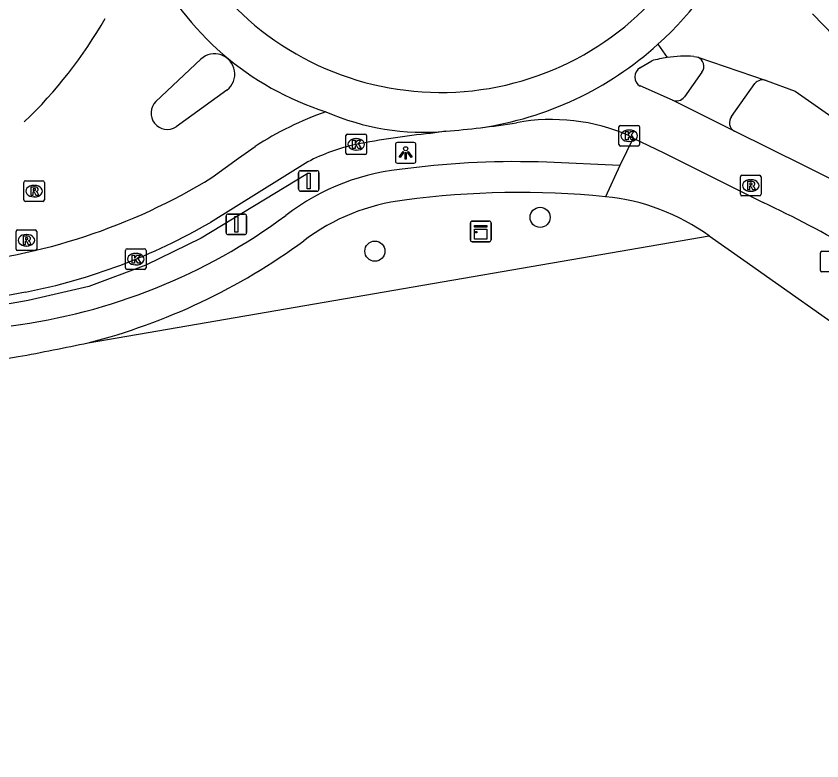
# Model space of a CAD drawing. Extents: x 155018 to 156648, y 383980 to 385733.
# Drawn here: x 155383.17 to 155422.32, y 385250.75 to 385286.96 of the extents above; entities that cross this region are included whole.
import ezdxf

# ---------------------------------------------------------------- set-up
doc = ezdxf.new("R2010")
doc.units = 0
for name, color, linetype in [('IMGEO_Boom', 7, 'Continuous'), ('IMGEO_Groenvoorziening', 7, 'Continuous'), ('IMGEO_Hek', 7, 'Continuous'), ('IMGEO_Kast', 7, 'Continuous'), ('IMGEO_Kolk', 7, 'Continuous'), ('IMGEO_Lichtpunt', 7, 'Continuous'), ('IMGEO_OVBaan_gesloten', 7, 'Continuous'), ('IMGEO_Rijbaan_lokaal_gesloten', 7, 'Continuous'), ('IMGEO_Rioolput', 7, 'Continuous'), ('IMGEO_Verkeersbordpaal', 7, 'Continuous'), ('IMGEO_Voetpad_open', 7, 'Continuous')]:
    doc.layers.add(name, color=color, linetype=linetype)

msp = doc.modelspace()

# ---------------------------------------------------------------- linework, layer by layer
at = {"layer": 'IMGEO_Boom'}
for centre in [(155408.627, 385277.175), (155400.602, 385275.531)]:
    msp.add_circle(centre, 0.489, dxfattribs=at)
at = {"layer": 'IMGEO_Groenvoorziening'}
msp.add_lwpolyline([(155386.674, 385271.073), (155416.844, 385276.273)], dxfattribs=at)
at = {"layer": 'IMGEO_Hek'}
for points in [[(155397.261, 385279.26), (155392.157, 385276.155), (155389.474, 385274.855), (155386.703, 385273.805), (155383.755, 385273.131), (155326.28, 385263.01)], [(155386.674, 385271.073), (155416.844, 385276.273)]]:
    msp.add_lwpolyline(points, dxfattribs=at)
at = {"layer": 'IMGEO_Kast'}
for p, q in [((155405.242, 385276.065), (155405.242, 385276.906)), ((155405.242, 385276.906), (155405.242, 385276.065)), ((155405.317, 385276.99), (155406.158, 385276.99)), ((155406.158, 385276.99), (155405.317, 385276.99)), ((155406.242, 385276.915), (155406.242, 385276.074)), ((155406.242, 385276.074), (155406.242, 385276.915)), ((155406.167, 385275.99), (155405.326, 385275.99)), ((155405.326, 385275.99), (155406.167, 385275.99))]:
    msp.add_line(p, q, dxfattribs=at)
for points in [[(155405.437, 385276.78), (155406.037, 385276.78), (155406.037, 385276.695), (155405.437, 385276.695), (155405.437, 385276.78)], [(155405.437, 385276.605), (155406.037, 385276.605), (155406.037, 385276.116), (155405.437, 385276.116), (155405.437, 385276.605)]]:
    msp.add_lwpolyline(points, dxfattribs=at)
msp.add_circle((155405.521, 385276.454), 0.0377, dxfattribs=at)
for centre, start, end in [((155405.32, 385276.912), 92.4484, 184.2845), ((155405.32, 385276.912), 92.4484, 184.2845), ((155406.164, 385276.912), 2.4484, 94.2845), ((155406.164, 385276.912), 2.4484, 94.2845), ((155405.32, 385276.068), 182.4484, 274.2845), ((155405.32, 385276.068), 182.4484, 274.2845), ((155406.164, 385276.068), 272.4484, 4.2845), ((155406.164, 385276.068), 272.4484, 4.2845)]:
    msp.add_arc(centre, 0.0779, start, end, dxfattribs=at)
at = {"layer": 'IMGEO_Kolk'}
for p, q in [((155412.455, 385280.716), (155412.455, 385281.568)), ((155412.53, 385281.642), (155413.382, 385281.642)), ((155412.943, 385281.422), (155412.968, 385281.422)), ((155413.456, 385281.568), (155413.456, 385280.716)), ((155399.192, 385280.298), (155399.192, 385281.15)), ((155399.267, 385281.224), (155400.119, 385281.224)), ((155399.68, 385281.004), (155399.705, 385281.004)), ((155400.193, 385281.15), (155400.193, 385280.298)), ((155413.382, 385280.642), (155412.53, 385280.642)), ((155412.966, 385280.862), (155412.941, 385280.862)), ((155400.119, 385280.224), (155399.267, 385280.224)), ((155399.703, 385280.444), (155399.678, 385280.444)), ((155388.482, 385274.718), (155388.482, 385275.57)), ((155388.557, 385275.644), (155389.409, 385275.644)), ((155389.483, 385275.57), (155389.483, 385274.718)), ((155388.97, 385275.424), (155388.995, 385275.424)), ((155388.993, 385274.864), (155388.968, 385274.864)), ((155389.409, 385274.644), (155388.557, 385274.644))]:
    msp.add_line(p, q, dxfattribs=at)
for points in [[(155412.455, 385280.716), (155412.455, 385281.568)], [(155412.53, 385281.642), (155413.382, 385281.642)], [(155413.456, 385281.568), (155413.456, 385280.716)], [(155399.192, 385280.298), (155399.192, 385281.15)], [(155399.267, 385281.224), (155400.119, 385281.224)], [(155400.193, 385281.15), (155400.193, 385280.298)], [(155412.776, 385281.342), (155412.899, 385281.342), (155412.899, 385281.191), (155413.029, 385281.342), (155413.193, 385281.342), (155413.047, 385281.191), (155413.2, 385280.942), (155413.048, 385280.942), (155412.963, 385281.106), (155412.899, 385281.039), (155412.899, 385280.942), (155412.776, 385280.942), (155412.776, 385281.342)], [(155399.513, 385280.924), (155399.636, 385280.924), (155399.636, 385280.773), (155399.766, 385280.924), (155399.93, 385280.924), (155399.784, 385280.773), (155399.937, 385280.524), (155399.785, 385280.524), (155399.7, 385280.688), (155399.636, 385280.621), (155399.636, 385280.524), (155399.513, 385280.524), (155399.513, 385280.924)], [(155413.382, 385280.642), (155412.53, 385280.642)], [(155400.119, 385280.224), (155399.267, 385280.224)], [(155388.482, 385274.718), (155388.482, 385275.57)], [(155388.557, 385275.644), (155389.409, 385275.644)], [(155389.483, 385275.57), (155389.483, 385274.718)], [(155388.803, 385275.344), (155388.926, 385275.344), (155388.926, 385275.193), (155389.056, 385275.344), (155389.22, 385275.344), (155389.074, 385275.193), (155389.227, 385274.944), (155389.075, 385274.944), (155388.99, 385275.108), (155388.926, 385275.041), (155388.926, 385274.944), (155388.803, 385274.944), (155388.803, 385275.344)], [(155389.409, 385274.644), (155388.557, 385274.644)]]:
    msp.add_lwpolyline(points, dxfattribs=at)
for centre, start, end in [((155412.532, 385281.566), 91.552, 178.448), ((155412.532, 385281.566), 91.552, 178.448), ((155413.38, 385281.566), 1.552, 88.448), ((155413.38, 385281.566), 1.552, 88.448), ((155399.269, 385281.148), 91.552, 178.448), ((155399.269, 385281.148), 91.552, 178.448), ((155400.117, 385281.148), 1.552, 88.448), ((155400.117, 385281.148), 1.552, 88.448), ((155412.532, 385280.718), 181.552, 268.448), ((155412.532, 385280.718), 181.552, 268.448), ((155413.38, 385280.718), 271.552, 358.448), ((155413.38, 385280.718), 271.552, 358.448), ((155399.269, 385280.3), 181.552, 268.448), ((155399.269, 385280.3), 181.552, 268.448), ((155400.117, 385280.3), 271.552, 358.448), ((155400.117, 385280.3), 271.552, 358.448), ((155388.559, 385275.568), 91.552, 178.448), ((155388.559, 385275.568), 91.552, 178.448), ((155389.407, 385275.568), 1.552, 88.448), ((155389.407, 385275.568), 1.552, 88.448), ((155388.559, 385274.72), 181.552, 268.448), ((155388.559, 385274.72), 181.552, 268.448), ((155389.407, 385274.72), 271.552, 358.448), ((155389.407, 385274.72), 271.552, 358.448)]:
    msp.add_arc(centre, 0.0765, start, end, dxfattribs=at)
for centre, major_axis, ratio, start_param, end_param in [((155412.942, 385281.142), (-0.387, 0.002), 0.722429, 4.712389, 7.853982), ((155412.967, 385281.142), (-0.39, 0.002), 0.717154, 1.570796, 4.712389), ((155399.679, 385280.724), (-0.387, 0.002), 0.722429, 4.712389, 7.853982), ((155399.704, 385280.724), (-0.39, 0.002), 0.717154, 1.570796, 4.712389), ((155388.969, 385275.144), (-0.387, 0.002), 0.722429, 4.712389, 7.853982), ((155388.994, 385275.144), (-0.39, 0.002), 0.717154, 1.570796, 4.712389)]:
    msp.add_ellipse(centre, major_axis=major_axis, ratio=ratio, start_param=start_param, end_param=end_param, dxfattribs=at)
at = {"layer": 'IMGEO_Lichtpunt'}
for p, q in [((155401.598, 385280.713), (155401.598, 385279.906)), ((155401.598, 385280.713), (155401.598, 385279.906)), ((155402.5, 385280.808), (155401.692, 385280.808)), ((155402.5, 385280.808), (155401.692, 385280.808)), ((155402.594, 385279.906), (155402.594, 385280.713)), ((155402.594, 385279.906), (155402.594, 385280.713)), ((155401.692, 385279.812), (155402.5, 385279.812)), ((155401.692, 385279.812), (155402.5, 385279.812))]:
    msp.add_line(p, q, dxfattribs=at)
for points in [[(155401.972, 385280.377), (155402.011, 385280.349), (155401.823, 385280.087), (155401.785, 385280.114), (155401.972, 385280.377)], [(155402.074, 385280.329), (155402.121, 385280.329), (155402.121, 385280.007), (155402.074, 385280.007), (155402.074, 385280.329)], [(155402.184, 385280.349), (155402.222, 385280.376), (155402.409, 385280.114), (155402.37, 385280.086), (155402.184, 385280.349)]]:
    msp.add_lwpolyline(points, dxfattribs=at)
msp.add_circle((155402.097, 385280.511), 0.0994, dxfattribs=at)
for centre, start, end in [((155401.692, 385280.713), 90, 180), ((155401.692, 385280.713), 90, 180), ((155402.5, 385280.713), 0, 90), ((155402.5, 385280.713), 0, 90), ((155401.692, 385279.906), 180, 270), ((155401.692, 385279.906), 180, 270), ((155402.5, 385279.906), 270, 0), ((155402.5, 385279.906), 270, 360)]:
    msp.add_arc(centre, 0.0946, start, end, dxfattribs=at)
at = {"layer": 'IMGEO_OVBaan_gesloten'}
for points in [[(155434.788, 385277.655), (155422.899, 385286.007), (155421.863, 385287.072)], [(155414.353, 385285.594), (155414.803, 385284.943)], [(155416.091, 385284.998), (155416.233, 385284.976), (155416.286, 385284.958)], [(155416.286, 385284.958), (155419.617, 385283.832)], [(155419.617, 385283.832), (155421.017, 385283.315), (155432.913, 385274.986)]]:
    msp.add_lwpolyline(points, dxfattribs=at)
for centre, radius, start, end in [((155403.582, 385297.627), 16.15, 311.8318, 336.7836), ((155415.708, 385278.853), 6.157, 86.4361, 98.4542)]:
    msp.add_arc(centre, radius, start, end, dxfattribs=at)
at = {"layer": 'IMGEO_Rijbaan_lokaal_gesloten'}
for points in [[(155389.951, 385282.807), (155392.144, 385284.87)], [(155413.475, 385284.447), (155414.049, 385284.784)], [(155393.414, 385283.36), (155390.94, 385281.576)], [(155415.055, 385282.873), (155413.489, 385283.561)], [(155418.065, 385281.363), (155415.055, 385282.873)], [(155404.043, 385281.36), (155403.302, 385281.255)], [(155412.956, 385281.142), (155413.156, 385281.025)], [(155413.156, 385281.025), (155414.645, 385280.309), (155419.459, 385277.899)], [(155421.499, 385279.658), (155418.065, 385281.363)], [(155392.685, 385279.109), (155393.973, 385280.053), (155394.776, 385280.618)], [(155397.345, 385279.877), (155392.605, 385276.931)], [(155383.618, 385273.542), (155379.336, 385272.721), (155359.575, 385269.263), (155343.789, 385266.489), (155326.988, 385263.644), (155325.566, 385263.417)]]:
    msp.add_lwpolyline(points, dxfattribs=at)
for centre, radius, start, end in [((155403.853, 385297.32), 14.12, 204.8578, 228.2079), ((155403.796, 385297.361), 14.112, 228.4914, 334.0965), ((155402.542, 385295.905), 14.267, 205.8904, 252.3758), ((155367.897, 385298.099), 22.601, 313.8906, 330.1407), ((155403.382, 385297.696), 16.335, 278.2691, 312.1939), ((155392.807, 385284.139), 0.987, 307.932, 132.1996), ((155415.738, 385278.643), 6.369, 98.4394, 105.3762), ((155413.734, 385284.008), 0.51, 120.5503, 241.2602), ((155390.515, 385282.247), 0.794, 135.1767, 302.3809), ((155403.497, 385267.195), 16.007, 109.2389, 123.0099), ((155402.976, 385293.154), 11.842, 246.3313, 275.1689), ((155400.635, 385324.272), 43.044, 276.7997, 279.1588), ((155409.181, 385272.499), 9.432, 66.4052, 100.3514), ((155400.092, 385328.779), 47.583, 274.763, 276.8061), ((155407.002, 385243.758), 37.679, 95.6359, 101.2043), ((155401.725, 385271.385), 9.555, 102.3553, 117.2876), ((155404.722, 385244.385), 39.059, 54.3239, 64.5633), ((155377.329, 385304.168), 29.39, 274.9093, 301.4996), ((155394.789, 385225.657), 57.775, 59.73965, 64.72202), ((155378.13, 385301.706), 28.694, 281.0267, 300.2963)]:
    msp.add_arc(centre, radius, start, end, dxfattribs=at)
at = {"layer": 'IMGEO_Rioolput'}
for p, q in [((155418.361, 385278.297), (155418.361, 385279.149)), ((155418.436, 385279.223), (155419.288, 385279.223)), ((155419.362, 385279.149), (155419.362, 385278.297)), ((155383.543, 385278.024), (155383.543, 385278.876)), ((155383.618, 385278.95), (155384.47, 385278.95)), ((155384.031, 385278.73), (155384.056, 385278.73)), ((155384.544, 385278.876), (155384.544, 385278.024)), ((155418.849, 385279.003), (155418.874, 385279.003)), ((155418.872, 385278.443), (155418.847, 385278.443)), ((155384.47, 385277.95), (155383.618, 385277.95)), ((155384.054, 385278.17), (155384.029, 385278.17)), ((155419.288, 385278.223), (155418.436, 385278.223)), ((155383.168, 385275.635), (155383.168, 385276.487)), ((155383.243, 385276.561), (155384.095, 385276.561)), ((155383.656, 385276.341), (155383.681, 385276.341)), ((155384.169, 385276.487), (155384.169, 385275.635)), ((155384.095, 385275.561), (155383.243, 385275.561)), ((155383.679, 385275.781), (155383.654, 385275.781)), ((155422.318, 385275.523), (155423.17, 385275.523)), ((155422.243, 385274.597), (155422.243, 385275.449)), ((155423.17, 385274.523), (155422.318, 385274.523))]:
    msp.add_line(p, q, dxfattribs=at)
for points in [[(155418.361, 385278.297), (155418.361, 385279.149)], [(155418.436, 385279.223), (155419.288, 385279.223)], [(155419.362, 385279.149), (155419.362, 385278.297)], [(155383.543, 385278.024), (155383.543, 385278.876)], [(155383.618, 385278.95), (155384.47, 385278.95)], [(155384.132, 385278.648), (155383.88, 385278.65), (155383.88, 385278.25)], [(155384.544, 385278.876), (155384.544, 385278.024)], [(155418.95, 385278.921), (155418.698, 385278.923), (155418.698, 385278.523)], [(155418.698, 385278.523), (155418.822, 385278.523), (155418.822, 385278.685), (155418.833, 385278.685)], [(155418.876, 385278.842), (155418.822, 385278.842), (155418.822, 385278.761)], [(155418.822, 385278.761), (155418.874, 385278.761)], [(155418.88, 385278.656), (155418.951, 385278.523), (155419.091, 385278.523), (155419.026, 385278.649)], [(155383.88, 385278.25), (155384.004, 385278.25), (155384.004, 385278.412), (155384.015, 385278.412)], [(155384.058, 385278.569), (155384.004, 385278.569), (155384.004, 385278.488)], [(155384.004, 385278.488), (155384.056, 385278.488)], [(155384.062, 385278.383), (155384.133, 385278.25), (155384.273, 385278.25), (155384.208, 385278.376)], [(155384.47, 385277.95), (155383.618, 385277.95)], [(155419.288, 385278.223), (155418.436, 385278.223)], [(155383.168, 385275.635), (155383.168, 385276.487)], [(155383.243, 385276.561), (155384.095, 385276.561)], [(155384.169, 385276.487), (155384.169, 385275.635)], [(155383.757, 385276.259), (155383.505, 385276.261), (155383.505, 385275.861)], [(155383.505, 385275.861), (155383.629, 385275.861), (155383.629, 385276.023), (155383.64, 385276.023)], [(155383.683, 385276.18), (155383.629, 385276.18), (155383.629, 385276.099)], [(155383.629, 385276.099), (155383.681, 385276.099)], [(155383.687, 385275.994), (155383.758, 385275.861), (155383.898, 385275.861), (155383.833, 385275.987)], [(155384.095, 385275.561), (155383.243, 385275.561)], [(155422.318, 385275.523), (155423.17, 385275.523)], [(155422.243, 385274.597), (155422.243, 385275.449)], [(155423.17, 385274.523), (155422.318, 385274.523)]]:
    msp.add_lwpolyline(points, dxfattribs=at)
for centre, radius, start, end in [((155418.438, 385279.147), 0.0765, 91.552, 178.448), ((155418.438, 385279.147), 0.0765, 91.552, 178.448), ((155419.286, 385279.147), 0.0765, 1.552, 88.448), ((155419.286, 385279.147), 0.0765, 1.552, 88.448), ((155383.62, 385278.874), 0.0765, 91.552, 178.448), ((155383.62, 385278.874), 0.0765, 91.552, 178.448), ((155384.131, 385278.538), 0.109, 350.3612, 89.416), ((155384.468, 385278.874), 0.0765, 1.552, 88.448), ((155384.468, 385278.874), 0.0765, 1.552, 88.448), ((155418.832, 385278.632), 0.0533, 26.0293, 88.6989), ((155418.858, 385278.95), 0.19, 274.7715, 282.9687), ((155418.882, 385278.746), 0.0964, 77.0061, 93.1865), ((155418.896, 385278.803), 0.0378, 276.6634, 79.6772), ((155418.949, 385278.811), 0.109, 350.3612, 89.416), ((155418.947, 385278.811), 0.112, 277.5842, 350.9817), ((155418.931, 385278.596), 0.108, 29.5134, 73.7905), ((155384.014, 385278.359), 0.0533, 26.0293, 88.6989), ((155384.04, 385278.677), 0.19, 274.7715, 282.9687), ((155384.064, 385278.473), 0.0964, 77.0061, 93.1865), ((155384.078, 385278.53), 0.0378, 276.6634, 79.6772), ((155384.129, 385278.538), 0.112, 277.5842, 350.9817), ((155384.113, 385278.323), 0.108, 29.5134, 73.7905), ((155418.438, 385278.299), 0.0765, 181.552, 268.448), ((155418.438, 385278.299), 0.0765, 181.552, 268.448), ((155419.286, 385278.299), 0.0765, 271.552, 358.448), ((155419.286, 385278.299), 0.0765, 271.552, 358.448), ((155383.62, 385278.026), 0.0765, 181.552, 268.448), ((155383.62, 385278.026), 0.0765, 181.552, 268.448), ((155384.468, 385278.026), 0.0765, 271.552, 358.448), ((155384.468, 385278.026), 0.0765, 271.552, 358.448), ((155383.245, 385276.485), 0.0765, 91.552, 178.448), ((155383.245, 385276.485), 0.0765, 91.552, 178.448), ((155384.093, 385276.485), 0.0765, 1.552, 88.448), ((155384.093, 385276.485), 0.0765, 1.552, 88.448), ((155383.639, 385275.97), 0.0533, 26.0293, 88.6989), ((155383.665, 385276.288), 0.19, 274.7715, 282.9687), ((155383.689, 385276.084), 0.0964, 77.0061, 93.1865), ((155383.703, 385276.141), 0.0378, 276.6634, 79.6772), ((155383.756, 385276.149), 0.109, 350.3612, 89.416), ((155383.754, 385276.149), 0.112, 277.5842, 350.9817), ((155383.738, 385275.934), 0.108, 29.5134, 73.7905), ((155383.245, 385275.637), 0.0765, 181.552, 268.448), ((155383.245, 385275.637), 0.0765, 181.552, 268.448), ((155384.093, 385275.637), 0.0765, 271.552, 358.448), ((155384.093, 385275.637), 0.0765, 271.552, 358.448), ((155422.32, 385275.447), 0.0765, 91.552, 178.448), ((155422.32, 385275.447), 0.0765, 91.552, 178.448), ((155422.32, 385274.599), 0.0765, 181.552, 268.448), ((155422.32, 385274.599), 0.0765, 181.552, 268.448)]:
    msp.add_arc(centre, radius, start, end, dxfattribs=at)
for centre, major_axis, ratio, start_param, end_param in [((155384.03, 385278.45), (-0.387, 0.002), 0.722429, 4.712389, 7.853982), ((155384.055, 385278.45), (-0.39, 0.002), 0.717154, 1.570796, 4.712389), ((155418.848, 385278.723), (-0.387, 0.002), 0.722429, 4.712389, 7.853982), ((155418.873, 385278.723), (-0.39, 0.002), 0.717154, 1.570796, 4.712389), ((155383.655, 385276.061), (-0.387, 0.002), 0.722429, 4.712389, 7.853982), ((155383.68, 385276.061), (-0.39, 0.002), 0.717154, 1.570796, 4.712389)]:
    msp.add_ellipse(centre, major_axis=major_axis, ratio=ratio, start_param=start_param, end_param=end_param, dxfattribs=at)
at = {"layer": 'IMGEO_Verkeersbordpaal'}
for p, q in [((155396.993, 385279.444), (155397.783, 385279.444)), ((155397.783, 385279.444), (155396.993, 385279.444)), ((155396.893, 385278.544), (155396.893, 385279.344)), ((155396.893, 385279.344), (155396.893, 385278.544)), ((155397.883, 385279.344), (155397.883, 385278.544)), ((155397.883, 385278.544), (155397.883, 385279.344)), ((155397.783, 385278.444), (155396.993, 385278.444)), ((155396.993, 385278.444), (155397.783, 385278.444)), ((155393.372, 385276.436), (155393.372, 385277.236)), ((155393.372, 385277.236), (155393.372, 385276.436)), ((155393.472, 385277.336), (155394.262, 385277.336)), ((155394.262, 385277.336), (155393.472, 385277.336)), ((155394.362, 385277.236), (155394.362, 385276.436)), ((155394.362, 385276.436), (155394.362, 385277.236)), ((155394.262, 385276.336), (155393.472, 385276.336)), ((155393.472, 385276.336), (155394.262, 385276.336))]:
    msp.add_line(p, q, dxfattribs=at)
for points in [[(155397.313, 385279.319), (155397.463, 385279.319), (155397.463, 385278.569), (155397.313, 385278.569), (155397.313, 385279.319)], [(155393.792, 385277.211), (155393.942, 385277.211), (155393.942, 385276.461), (155393.792, 385276.461), (155393.792, 385277.211)]]:
    msp.add_lwpolyline(points, dxfattribs=at)
for centre, start, end in [((155396.993, 385279.344), 90, 180), ((155396.993, 385279.344), 90, 180), ((155397.783, 385279.344), 0, 90), ((155397.783, 385279.344), 360, 90), ((155396.993, 385278.544), 180, 270), ((155396.993, 385278.544), 180, 270), ((155397.783, 385278.544), 270, 0), ((155397.783, 385278.544), 270, 0), ((155393.472, 385277.236), 90, 180), ((155393.472, 385277.236), 90, 180), ((155394.262, 385277.236), 0, 90), ((155394.262, 385277.236), 360, 90), ((155393.472, 385276.436), 180, 270), ((155393.472, 385276.436), 180, 270), ((155394.262, 385276.436), 270, 0), ((155394.262, 385276.436), 270, 0)]:
    msp.add_arc(centre, 0.1, start, end, dxfattribs=at)
at = {"layer": 'IMGEO_Voetpad_open'}
for points in [[(155416.493, 385284.237), (155415.636, 385283.028)], [(155417.928, 385282.08), (155419.06, 385283.689)], [(155413.156, 385281.025), (155412.494, 385279.69)], [(155412.494, 385279.69), (155408.949, 385279.852)], [(155412.494, 385279.69), (155411.806, 385278.179)], [(155416.844, 385276.273), (155418.525, 385275.088), (155430.291, 385266.788), (155435.607, 385263.049), (155435.813, 385263.317), (155436.277, 385262.901), (155443.177, 385257.98), (155454.592, 385250), (155487.807, 385226.648)], [(155281.756, 385252.34), (155311.054, 385257.601), (155314.109, 385258.15), (155320.419, 385259.264), (155326.164, 385260.278), (155336.887, 385262.172), (155383.268, 385270.402)]]:
    msp.add_lwpolyline(points, dxfattribs=at)
for centre, radius, start, end in [((155416.107, 385284.516), 0.476, 324.0896, 67.948), ((155419.452, 385283.32), 0.538, 72.0824, 136.715), ((155415.246, 385283.322), 0.488, 246.9446, 322.9305), ((155418.306, 385281.781), 0.482, 141.6476, 239.9871), ((155407.379, 385239.831), 40.052, 87.7539, 97.4243), ((155403.064, 385268.462), 11.118, 94.4376, 127.6167), ((155407.64, 385235.766), 42.617, 84.3897, 97.5569), ((155403.274, 385267.907), 10.182, 96.9922, 126.9862), ((155410.806, 385267.925), 10.302, 54.1227, 84.4315), ((155379.284, 385300.271), 28.599, 277.3095, 306.456), ((155379.059, 385300.661), 30.553, 284.4327, 306.3057), ((155354.977, 385422.985), 155.183, 280.50398, 281.78572)]:
    msp.add_arc(centre, radius, start, end, dxfattribs=at)

doc.saveas('drawing.dxf')
